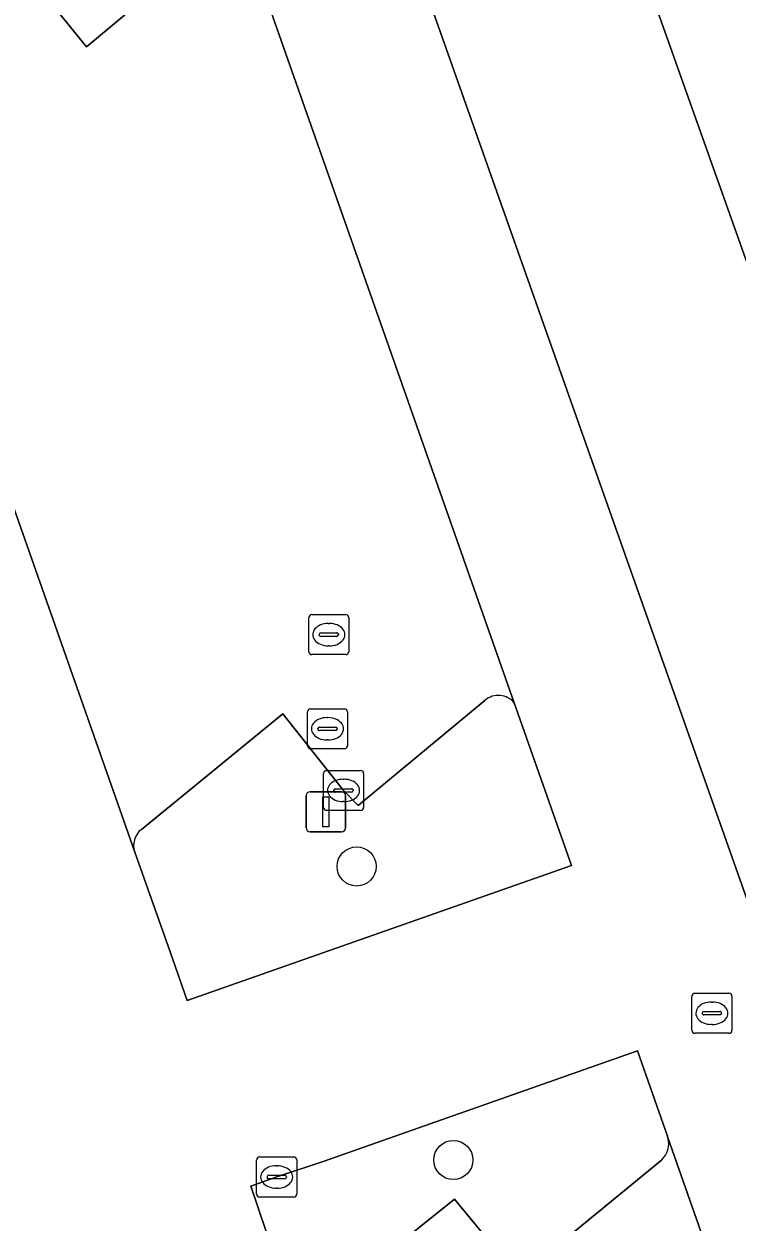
# Model space of a CAD drawing. Extents: x 157692 to 159674, y 381452 to 383291.
# Drawn here: x 159431.93 to 159449.75, y 382850.9 to 382880.85 of the extents above; entities that cross this region are included whole.
import ezdxf

# ---------------------------------------------------------------- set-up
doc = ezdxf.new("R2010")
doc.units = 0
for name, color, linetype in [('IMGEO_Boom', 7, 'Continuous'), ('IMGEO_Groenvoorziening', 7, 'Continuous'), ('IMGEO_Kolk', 7, 'Continuous'), ('IMGEO_Pand', 7, 'Continuous'), ('IMGEO_Parkeervlak_gesloten', 7, 'Continuous'), ('IMGEO_Rijbaan_lokaal_gesloten', 7, 'Continuous'), ('IMGEO_Rioolput', 7, 'Continuous'), ('IMGEO_Verkeersbordpaal', 7, 'Continuous'), ('IMGEO_Voetpad_open', 7, 'Continuous')]:
    doc.layers.add(name, color=color, linetype=linetype)

msp = doc.modelspace()

# ---------------------------------------------------------------- linework, layer by layer
at = {"layer": 'IMGEO_Boom'}
for centre in [(159440.246, 382859.79), (159442.662, 382852.453)]:
    msp.add_circle(centre, 0.489, dxfattribs=at)
at = {"layer": 'IMGEO_Groenvoorziening'}
for points in [[(159428.571, 382879.484), (159429.342, 382880.126), (159431.904, 382882.239), (159433.494, 382880.275), (159437.002, 382883.211)], [(159434.7, 382860.149), (159435.535, 382857.795), (159436.008, 382856.443), (159445.619, 382859.811), (159444.183, 382863.88)], [(159443.46, 382863.945), (159440.281, 382861.31), (159439.92, 382861.69), (159438.402, 382863.603), (159434.867, 382860.714)], [(159448.023, 382853.012), (159448.017, 382853.03), (159448.01, 382853.049), (159447.263, 382855.178), (159439.414, 382852.416), (159438.249, 382852.028), (159437.605, 382851.799), (159438.551, 382848.989)], [(159439.202, 382848.677), (159442.689, 382851.473), (159444.296, 382849.524), (159447.862, 382852.452)]]:
    msp.add_lwpolyline(points, dxfattribs=at)
for centre, radius, start, end in [((159443.79, 382863.56), 0.507, 39.1528, 130.5726), ((159435.176, 382860.316), 0.504, 127.7812, 199.2861), ((159447.516, 382852.855), 0.531, 310.6695, 17.2506)]:
    msp.add_arc(centre, radius, start, end, dxfattribs=at)
at = {"layer": 'IMGEO_Kolk'}
for p, q in [((159439.419, 382861.264), (159439.419, 382862.116)), ((159439.494, 382862.19), (159440.346, 382862.19)), ((159440.42, 382862.116), (159440.42, 382861.264)), ((159439.907, 382861.97), (159439.932, 382861.97)), ((159439.678, 382861.684), (159439.678, 382861.696)), ((159440.116, 382861.647), (159439.718, 382861.647)), ((159439.721, 382861.733), (159440.119, 382861.733)), ((159440.162, 382861.696), (159440.162, 382861.684)), ((159440.346, 382861.19), (159439.494, 382861.19)), ((159439.93, 382861.41), (159439.905, 382861.41)), ((159437.823, 382852.528), (159438.675, 382852.528)), ((159437.748, 382851.602), (159437.748, 382852.454)), ((159438.236, 382852.308), (159438.261, 382852.308)), ((159438.749, 382852.454), (159438.749, 382851.602)), ((159438.007, 382852.022), (159438.007, 382852.034)), ((159438.445, 382851.985), (159438.047, 382851.985)), ((159438.05, 382852.071), (159438.448, 382852.071)), ((159438.491, 382852.034), (159438.491, 382852.022)), ((159438.259, 382851.748), (159438.234, 382851.748)), ((159438.675, 382851.528), (159437.823, 382851.528))]:
    msp.add_line(p, q, dxfattribs=at)
for points in [[(159439.419, 382861.264), (159439.419, 382862.116)], [(159439.494, 382862.19), (159440.346, 382862.19)], [(159440.42, 382862.116), (159440.42, 382861.264)], [(159440.346, 382861.19), (159439.494, 382861.19)], [(159437.823, 382852.528), (159438.675, 382852.528)], [(159437.748, 382851.602), (159437.748, 382852.454)], [(159438.749, 382852.454), (159438.749, 382851.602)], [(159438.675, 382851.528), (159437.823, 382851.528)]]:
    msp.add_lwpolyline(points, dxfattribs=at)
for centre, radius, start, end in [((159439.496, 382862.114), 0.0765, 91.552, 178.448), ((159439.496, 382862.114), 0.0765, 91.552, 178.448), ((159440.344, 382862.114), 0.0765, 1.552, 88.448), ((159440.344, 382862.114), 0.0765, 1.552, 88.448), ((159439.718, 382861.693), 0.0403, 85.8775, 175.7526), ((159439.715, 382861.683), 0.0366, 178.938, 274.7102), ((159440.119, 382861.69), 0.043, 264.8664, 352.4533), ((159440.123, 382861.695), 0.0386, 1.7309, 96.639), ((159439.496, 382861.266), 0.0765, 181.552, 268.448), ((159439.496, 382861.266), 0.0765, 181.552, 268.448), ((159440.344, 382861.266), 0.0765, 271.552, 358.448), ((159440.344, 382861.266), 0.0765, 271.552, 358.448), ((159437.825, 382852.452), 0.0765, 91.552, 178.448), ((159437.825, 382852.452), 0.0765, 91.552, 178.448), ((159438.673, 382852.452), 0.0765, 1.552, 88.448), ((159438.673, 382852.452), 0.0765, 1.552, 88.448), ((159438.047, 382852.031), 0.0403, 85.8775, 175.7526), ((159438.044, 382852.021), 0.0366, 178.938, 274.7102), ((159438.448, 382852.028), 0.043, 264.8664, 352.4533), ((159438.452, 382852.033), 0.0386, 1.7309, 96.639), ((159437.825, 382851.604), 0.0765, 181.552, 268.448), ((159437.825, 382851.604), 0.0765, 181.552, 268.448), ((159438.673, 382851.604), 0.0765, 271.552, 358.448), ((159438.673, 382851.604), 0.0765, 271.552, 358.448)]:
    msp.add_arc(centre, radius, start, end, dxfattribs=at)
for centre, major_axis, ratio, start_param, end_param in [((159439.906, 382861.69), (-0.387, 0.002), 0.722429, 4.712389, 7.853982), ((159439.931, 382861.69), (-0.39, 0.002), 0.717154, 1.570796, 4.712389), ((159438.235, 382852.028), (-0.387, 0.002), 0.722429, 4.712389, 7.853982), ((159438.26, 382852.028), (-0.39, 0.002), 0.717154, 1.570796, 4.712389)]:
    msp.add_ellipse(centre, major_axis=major_axis, ratio=ratio, start_param=start_param, end_param=end_param, dxfattribs=at)
at = {"layer": 'IMGEO_Pand'}
msp.add_lwpolyline([(159484.111, 382927.083), (159471.87, 382961.72), (159455.134, 382955.798), (159449.477, 382953.801), (159405.766, 382938.406), (159418.965, 382897.772), (159439.406, 382904.95), (159446.658, 382884.298), (159452.738, 382867.176), (159453.309, 382865.559), (159453.828, 382865.742), (159492.341, 382879.295), (159489.576, 382887.117), (159497.261, 382889.83)], close=True, dxfattribs=at)
at = {"layer": 'IMGEO_Parkeervlak_gesloten'}
for points in [[(159444.183, 382863.88), (159437.199, 382883.735), (159437.187, 382883.761)], [(159437.002, 382883.211), (159433.494, 382880.275), (159431.904, 382882.239), (159429.342, 382880.126), (159428.571, 382879.484)], [(159427.868, 382879.586), (159434.7, 382860.149)], [(159434.867, 382860.714), (159438.402, 382863.603), (159439.92, 382861.69), (159440.281, 382861.31), (159443.46, 382863.945)], [(159462.144, 382812.785), (159448.023, 382853.012)], [(159447.862, 382852.452), (159444.296, 382849.524), (159442.689, 382851.473), (159439.202, 382848.677)]]:
    msp.add_lwpolyline(points, dxfattribs=at)
for centre, radius, start, end in [((159443.79, 382863.56), 0.507, 39.1528, 130.5726), ((159435.176, 382860.316), 0.504, 127.7812, 199.2861), ((159447.516, 382852.855), 0.531, 310.6695, 17.2506)]:
    msp.add_arc(centre, radius, start, end, dxfattribs=at)
at = {"layer": 'IMGEO_Rijbaan_lokaal_gesloten'}
for points in [[(159452.874, 382850.93), (159451.834, 382853.774), (159451.81, 382853.839), (159439.425, 382888.895), (159436.93, 382895.877)], [(159437.187, 382883.761), (159437.199, 382883.735), (159444.183, 382863.88), (159445.619, 382859.811), (159436.008, 382856.443)], [(159436.008, 382856.443), (159435.535, 382857.795), (159434.7, 382860.149), (159427.868, 382879.586), (159427.745, 382879.895)], [(159452.853, 382809.044), (159452.631, 382809.356), (159438.551, 382848.989), (159437.605, 382851.799), (159438.249, 382852.028), (159439.414, 382852.416), (159447.263, 382855.178), (159448.01, 382853.049), (159448.017, 382853.03), (159448.023, 382853.012), (159462.144, 382812.785)]]:
    msp.add_lwpolyline(points, dxfattribs=at)
at = {"layer": 'IMGEO_Rioolput'}
for p, q in [((159439.051, 382865.158), (159439.051, 382866.01)), ((159439.126, 382866.084), (159439.978, 382866.084)), ((159440.052, 382866.01), (159440.052, 382865.158)), ((159439.539, 382865.864), (159439.564, 382865.864)), ((159439.31, 382865.578), (159439.31, 382865.59)), ((159439.748, 382865.541), (159439.35, 382865.541)), ((159439.353, 382865.627), (159439.751, 382865.627)), ((159439.794, 382865.59), (159439.794, 382865.578)), ((159439.978, 382865.084), (159439.126, 382865.084)), ((159439.562, 382865.304), (159439.537, 382865.304)), ((159439.017, 382862.805), (159439.017, 382863.657)), ((159439.092, 382863.731), (159439.944, 382863.731)), ((159440.018, 382863.657), (159440.018, 382862.805)), ((159439.319, 382863.274), (159439.717, 382863.274)), ((159439.505, 382863.511), (159439.53, 382863.511)), ((159439.276, 382863.225), (159439.276, 382863.237)), ((159439.714, 382863.188), (159439.316, 382863.188)), ((159439.76, 382863.237), (159439.76, 382863.225)), ((159439.944, 382862.731), (159439.092, 382862.731)), ((159439.528, 382862.951), (159439.503, 382862.951)), ((159448.623, 382855.695), (159448.623, 382856.547)), ((159448.698, 382856.621), (159449.55, 382856.621)), ((159449.111, 382856.401), (159449.136, 382856.401)), ((159449.624, 382856.547), (159449.624, 382855.695)), ((159448.882, 382856.115), (159448.882, 382856.127)), ((159449.32, 382856.078), (159448.922, 382856.078)), ((159448.925, 382856.164), (159449.323, 382856.164)), ((159449.366, 382856.127), (159449.366, 382856.115)), ((159449.134, 382855.841), (159449.109, 382855.841)), ((159449.55, 382855.621), (159448.698, 382855.621))]:
    msp.add_line(p, q, dxfattribs=at)
for points in [[(159439.051, 382865.158), (159439.051, 382866.01)], [(159439.126, 382866.084), (159439.978, 382866.084)], [(159440.052, 382866.01), (159440.052, 382865.158)], [(159439.978, 382865.084), (159439.126, 382865.084)], [(159439.017, 382862.805), (159439.017, 382863.657)], [(159439.092, 382863.731), (159439.944, 382863.731)], [(159440.018, 382863.657), (159440.018, 382862.805)], [(159439.944, 382862.731), (159439.092, 382862.731)], [(159448.623, 382855.695), (159448.623, 382856.547)], [(159448.698, 382856.621), (159449.55, 382856.621)], [(159449.624, 382856.547), (159449.624, 382855.695)], [(159449.55, 382855.621), (159448.698, 382855.621)]]:
    msp.add_lwpolyline(points, dxfattribs=at)
for centre, radius, start, end in [((159439.128, 382866.008), 0.0765, 91.552, 178.448), ((159439.128, 382866.008), 0.0765, 91.552, 178.448), ((159439.976, 382866.008), 0.0765, 1.552, 88.448), ((159439.976, 382866.008), 0.0765, 1.552, 88.448), ((159439.35, 382865.587), 0.0403, 85.8775, 175.7526), ((159439.347, 382865.577), 0.0366, 178.938, 274.7102), ((159439.751, 382865.584), 0.043, 264.8664, 352.4533), ((159439.755, 382865.589), 0.0386, 1.7309, 96.639), ((159439.128, 382865.16), 0.0765, 181.552, 268.448), ((159439.128, 382865.16), 0.0765, 181.552, 268.448), ((159439.976, 382865.16), 0.0765, 271.552, 358.448), ((159439.976, 382865.16), 0.0765, 271.552, 358.448), ((159439.094, 382863.655), 0.0765, 91.552, 178.448), ((159439.094, 382863.655), 0.0765, 91.552, 178.448), ((159439.942, 382863.655), 0.0765, 1.552, 88.448), ((159439.942, 382863.655), 0.0765, 1.552, 88.448), ((159439.316, 382863.234), 0.0403, 85.8775, 175.7526), ((159439.721, 382863.236), 0.0386, 1.7309, 96.639), ((159439.313, 382863.224), 0.0366, 178.938, 274.7102), ((159439.717, 382863.231), 0.043, 264.8664, 352.4533), ((159439.094, 382862.807), 0.0765, 181.552, 268.448), ((159439.094, 382862.807), 0.0765, 181.552, 268.448), ((159439.942, 382862.807), 0.0765, 271.552, 358.448), ((159439.942, 382862.807), 0.0765, 271.552, 358.448), ((159448.7, 382856.545), 0.0765, 91.552, 178.448), ((159448.7, 382856.545), 0.0765, 91.552, 178.448), ((159449.548, 382856.545), 0.0765, 1.552, 88.448), ((159449.548, 382856.545), 0.0765, 1.552, 88.448), ((159448.922, 382856.124), 0.0403, 85.8775, 175.7526), ((159448.919, 382856.114), 0.0366, 178.938, 274.7102), ((159449.323, 382856.121), 0.043, 264.8664, 352.4533), ((159449.327, 382856.126), 0.0386, 1.7309, 96.639), ((159448.7, 382855.697), 0.0765, 181.552, 268.448), ((159448.7, 382855.697), 0.0765, 181.552, 268.448), ((159449.548, 382855.697), 0.0765, 271.552, 358.448), ((159449.548, 382855.697), 0.0765, 271.552, 358.448)]:
    msp.add_arc(centre, radius, start, end, dxfattribs=at)
for centre, major_axis, ratio, start_param, end_param in [((159439.538, 382865.584), (-0.387, 0.002), 0.722429, 4.712389, 7.853982), ((159439.563, 382865.584), (-0.39, 0.002), 0.717154, 1.570796, 4.712389), ((159439.504, 382863.231), (-0.387, 0.002), 0.722429, 4.712389, 7.853982), ((159439.529, 382863.231), (-0.39, 0.002), 0.717154, 1.570796, 4.712389), ((159449.11, 382856.121), (-0.387, 0.002), 0.722429, 4.712389, 7.853982), ((159449.135, 382856.121), (-0.39, 0.002), 0.717154, 1.570796, 4.712389)]:
    msp.add_ellipse(centre, major_axis=major_axis, ratio=ratio, start_param=start_param, end_param=end_param, dxfattribs=at)
at = {"layer": 'IMGEO_Verkeersbordpaal'}
for p, q in [((159438.982, 382860.758), (159438.982, 382861.558)), ((159438.982, 382861.558), (159438.982, 382860.758)), ((159439.082, 382861.658), (159439.872, 382861.658)), ((159439.872, 382861.658), (159439.082, 382861.658)), ((159439.972, 382861.558), (159439.972, 382860.758)), ((159439.972, 382860.758), (159439.972, 382861.558)), ((159439.872, 382860.658), (159439.082, 382860.658)), ((159439.082, 382860.658), (159439.872, 382860.658))]:
    msp.add_line(p, q, dxfattribs=at)
msp.add_lwpolyline([(159439.402, 382861.533), (159439.552, 382861.533), (159439.552, 382860.783), (159439.402, 382860.783), (159439.402, 382861.533)], dxfattribs=at)
for centre, start, end in [((159439.082, 382861.558), 90, 180), ((159439.082, 382861.558), 90, 180), ((159439.872, 382861.558), 0, 90), ((159439.872, 382861.558), 360, 90), ((159439.082, 382860.758), 180, 270), ((159439.082, 382860.758), 180, 270), ((159439.872, 382860.758), 270, 0), ((159439.872, 382860.758), 270, 0)]:
    msp.add_arc(centre, 0.1, start, end, dxfattribs=at)
at = {"layer": 'IMGEO_Voetpad_open'}
for points in [[(159500.055, 382882.069), (159500.008, 382882.051), (159497.929, 382881.282), (159495.717, 382887.707), (159497.754, 382888.461), (159497.261, 382889.83), (159489.576, 382887.117), (159492.341, 382879.295), (159453.828, 382865.742), (159453.309, 382865.559), (159452.738, 382867.176), (159446.658, 382884.298), (159439.406, 382904.95), (159418.965, 382897.772), (159407.279, 382893.668), (159407.467, 382893.072)], [(159436.93, 382895.877), (159439.425, 382888.895), (159451.81, 382853.839), (159463.146, 382857.849), (159463.166, 382857.795), (159463.799, 382856.033), (159467.397, 382857.297), (159466.77, 382859.056), (159466.738, 382859.147), (159476.46, 382862.58), (159476.487, 382862.507), (159477.135, 382860.732), (159480.669, 382861.999), (159480.111, 382863.754), (159480.605, 382863.934), (159481.567, 382861.082)]]:
    msp.add_lwpolyline(points, dxfattribs=at)

doc.saveas('drawing.dxf')
